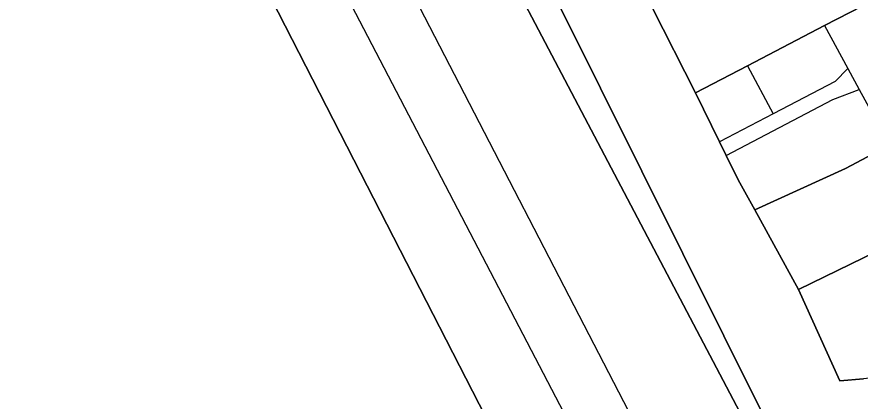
# Model space of a CAD drawing. Extents: x -263943 to -261149, y -1236934 to -1230686.
# Drawn here: x -262839.6 to -262772.3, y -1235932.8 to -1235902.1 of the extents above; entities that cross this region are included whole.
import ezdxf

# ---------------------------------------------------------------- set-up
doc = ezdxf.new("R2010")
doc.units = 0
for name, color, linetype in [('body_kn', 7, 'Continuous'), ('kladpar_hranice', 7, 'Continuous'), ('kladpar_plochy', 7, 'Continuous'), ('zappar_hrandruhpozemk', 7, 'Continuous'), ('zuob_linie', 7, 'Continuous'), ('zuob_plochy', 7, 'Continuous')]:
    doc.layers.add(name, color=color, linetype=linetype)

msp = doc.modelspace()

# ---------------------------------------------------------------- linework, layer by layer
at = {"layer": 'body_kn'}
for p, q in [((-262775.15, -1235902.79), (-262775.15, -1235902.79)), ((-262775.15, -1235902.79), (-262775.15, -1235902.79)), ((-262781.3, -1235905.99), (-262781.3, -1235905.99)), ((-262781.3, -1235905.99), (-262781.3, -1235905.99)), ((-262773.29, -1235906.22), (-262773.29, -1235906.22)), ((-262774.32, -1235907.25), (-262774.32, -1235907.25)), ((-262772.39, -1235907.89), (-262772.39, -1235907.89)), ((-262772.39, -1235907.89), (-262772.39, -1235907.89)), ((-262785.45, -1235908.15), (-262785.45, -1235908.15)), ((-262774.5, -1235908.69), (-262774.5, -1235908.69)), ((-262779.27, -1235909.84), (-262779.27, -1235909.84)), ((-262779.27, -1235909.84), (-262779.27, -1235909.84)), ((-262783.54, -1235912.07), (-262783.54, -1235912.07)), ((-262783.01, -1235913.16), (-262783.01, -1235913.16)), ((-262783.01, -1235913.16), (-262783.01, -1235913.16)), ((-262812.71, -1235913.51), (-262812.71, -1235913.51)), ((-262773.48, -1235914.2), (-262773.48, -1235914.2)), ((-262782.06, -1235915.11), (-262782.06, -1235915.11)), ((-262780.73, -1235917.51), (-262780.73, -1235917.51)), ((-262777.23, -1235923.86), (-262777.23, -1235923.86)), ((-262773.93, -1235931.17), (-262773.93, -1235931.17))]:
    msp.add_line(p, q, dxfattribs=at)
at = {"layer": 'kladpar_hranice'}
for points in [[(-262961.89, -1235578.6), (-262940.98, -1235618.73), (-262892.28, -1235710.47), (-262846.58, -1235803.11), (-262815.95, -1235861.66), (-262747.15, -1236000.03), (-262778.52, -1235940.15), (-262819.01, -1235863.09), (-262849.55, -1235804.29), (-262897.55, -1235711.48), (-262944.38, -1235620.51), (-262941.66, -1235619.02), (-262944.02, -1235614.14), (-262946.91, -1235615.57), (-262965.12, -1235580.37), (-262989.13, -1235534.1), (-262970.6, -1235526.27), (-262962.22, -1235520.35), (-262964.19, -1235560.08), (-262961.89, -1235578.6)], [(-262707.73, -1236150.88), (-262717.99, -1236121.07), (-262742.82, -1236057.73), (-262755.44, -1236025.13), (-262784.83, -1235967.96), (-262812.71, -1235913.51), (-262843.44, -1235853.52), (-262866.2, -1235809.08), (-262895.53, -1235751.97), (-262912.34, -1235720.17), (-262918.74, -1235723.18), (-262929.39, -1235728.18), (-262941.55, -1235698.09), (-262962.24, -1235644.69), (-262994.36, -1235576.33)], [(-262829.23, -1236194.7), (-262844.53, -1236106.63), (-262850.7, -1236071.61), (-262859.1, -1236024.25), (-262862.08, -1236007.46), (-262786.1, -1235970.21), (-262791.6, -1235961.47), (-262796.19, -1235954.16), (-262865.14, -1235990.21), (-262869.14, -1235967.65), (-262874.97, -1235935.23), (-262879.02, -1235912.99), (-262885, -1235878.61), (-262892.14, -1235836.25), (-262901.12, -1235783.44), (-262918.74, -1235723.18), (-262912.34, -1235720.17), (-262895.53, -1235751.97), (-262866.2, -1235809.08), (-262843.44, -1235853.52), (-262812.71, -1235913.51), (-262784.83, -1235967.96), (-262755.44, -1236025.13), (-262742.82, -1236057.73)], [(-262747.15, -1236000.03), (-262815.95, -1235861.66), (-262846.58, -1235803.11)], [(-262819.14, -1235843.32), (-262812.71, -1235855.73), (-262808.59, -1235862.78), (-262805.85, -1235867.46), (-262803.9, -1235871.79), (-262803.48, -1235872.71), (-262799.42, -1235881.73), (-262794.95, -1235889.91), (-262794.54, -1235890.67), (-262791.72, -1235895.83), (-262788.89, -1235901.38), (-262785.45, -1235908.15), (-262783.54, -1235912.07), (-262783.01, -1235913.16), (-262782.06, -1235915.11), (-262780.73, -1235917.51), (-262777.23, -1235923.86), (-262773.93, -1235931.17), (-262772.06, -1235931)], [(-262819.01, -1235863.09), (-262778.52, -1235940.15), (-262747.15, -1236000.03), (-262733.97, -1236030.65), (-262710.45, -1236085.53), (-262699.7, -1236119.81), (-262681.18, -1236174.94)], [(-262740.26, -1235897.23), (-262737.62, -1235895.89), (-262695.89, -1235876.33), (-262694.63, -1235883.12), (-262717.49, -1235894.34), (-262735.09, -1235903.03), (-262748.51, -1235909.69), (-262755.01, -1235912.91), (-262766.87, -1235918.8), (-262777.23, -1235923.86), (-262780.73, -1235917.51), (-262773.48, -1235914.2), (-262769.98, -1235912.34), (-262769.86, -1235912.28), (-262766.95, -1235917.19), (-262754.63, -1235911.2), (-262757, -1235906.53), (-262761.33, -1235908.72), (-262761.93, -1235908.21), (-262743.62, -1235898.93), (-262740.26, -1235897.23)], [(-262758.68, -1235894.22), (-262767.13, -1235898.62), (-262775.15, -1235902.79), (-262781.3, -1235905.99), (-262785.45, -1235908.15), (-262788.89, -1235901.38), (-262791.72, -1235895.83), (-262787.64, -1235893.89), (-262775.29, -1235887.44), (-262773.44, -1235886.47), (-262764.86, -1235881.99), (-262762.07, -1235887.51), (-262758.68, -1235894.22)], [(-262737.62, -1235895.89), (-262740.26, -1235897.23), (-262743.62, -1235898.93), (-262761.93, -1235908.21), (-262762.01, -1235908.13), (-262769.86, -1235912.28), (-262769.98, -1235912.34), (-262773.48, -1235914.2), (-262780.73, -1235917.51), (-262782.06, -1235915.11), (-262783.01, -1235913.16), (-262783.54, -1235912.07), (-262785.45, -1235908.15), (-262781.3, -1235905.99), (-262775.15, -1235902.79), (-262767.13, -1235898.62), (-262758.68, -1235894.22), (-262742.54, -1235886.21), (-262737.62, -1235895.89)], [(-262766.71, -1235930.42), (-262772.06, -1235931), (-262773.93, -1235931.17), (-262777.23, -1235923.86), (-262766.87, -1235918.8), (-262766.67, -1235919.21), (-262762.21, -1235928.15), (-262766.71, -1235930.42)]]:
    msp.add_lwpolyline(points, dxfattribs=at)
at = {"layer": 'kladpar_plochy'}
for points in [[(-262961.89, -1235578.6), (-262940.98, -1235618.73), (-262892.28, -1235710.47), (-262846.58, -1235803.11), (-262815.95, -1235861.66), (-262747.15, -1236000.03), (-262778.52, -1235940.15), (-262819.01, -1235863.09), (-262849.55, -1235804.29), (-262897.55, -1235711.48), (-262944.38, -1235620.51), (-262941.66, -1235619.02), (-262944.02, -1235614.14), (-262946.91, -1235615.57), (-262965.12, -1235580.37), (-262989.13, -1235534.1), (-262970.6, -1235526.27), (-262962.22, -1235520.35), (-262964.19, -1235560.08)], [(-262740.26, -1235897.23), (-262737.62, -1235895.89), (-262695.89, -1235876.33), (-262694.63, -1235883.12), (-262717.49, -1235894.34), (-262735.09, -1235903.03), (-262748.51, -1235909.69), (-262755.01, -1235912.91), (-262766.87, -1235918.8), (-262777.23, -1235923.86), (-262780.73, -1235917.51), (-262773.48, -1235914.2), (-262769.98, -1235912.34), (-262769.86, -1235912.28), (-262766.95, -1235917.19), (-262754.63, -1235911.2), (-262757, -1235906.53), (-262761.33, -1235908.72), (-262761.93, -1235908.21), (-262743.62, -1235898.93)], [(-262758.68, -1235894.22), (-262767.13, -1235898.62), (-262775.15, -1235902.79), (-262781.3, -1235905.99), (-262785.45, -1235908.15), (-262788.89, -1235901.38), (-262791.72, -1235895.83), (-262787.64, -1235893.89), (-262775.29, -1235887.44), (-262773.44, -1235886.47), (-262764.86, -1235881.99), (-262762.07, -1235887.51)], [(-262737.62, -1235895.89), (-262740.26, -1235897.23), (-262743.62, -1235898.93), (-262761.93, -1235908.21), (-262762.01, -1235908.13), (-262769.86, -1235912.28), (-262769.98, -1235912.34), (-262773.48, -1235914.2), (-262780.73, -1235917.51), (-262782.06, -1235915.11), (-262783.01, -1235913.16), (-262783.54, -1235912.07), (-262785.45, -1235908.15), (-262781.3, -1235905.99), (-262775.15, -1235902.79), (-262767.13, -1235898.62), (-262758.68, -1235894.22), (-262742.54, -1235886.21)], [(-262766.71, -1235930.42), (-262772.06, -1235931), (-262773.93, -1235931.17), (-262777.23, -1235923.86), (-262766.87, -1235918.8), (-262766.67, -1235919.21), (-262762.21, -1235928.15)]]:
    msp.add_lwpolyline(points, close=True, dxfattribs=at)
for points in [[(-262989.13, -1235534.1), (-262965.12, -1235580.37), (-262946.91, -1235615.57), (-262948.44, -1235616.25), (-262945.91, -1235621.18), (-262944.38, -1235620.51), (-262897.55, -1235711.48), (-262849.55, -1235804.29), (-262819.01, -1235863.09), (-262778.52, -1235940.15), (-262747.15, -1236000.03), (-262733.97, -1236030.65), (-262710.45, -1236085.53), (-262699.7, -1236119.81), (-262681.18, -1236174.94)], [(-262707.73, -1236150.88), (-262717.99, -1236121.07), (-262742.82, -1236057.73), (-262755.44, -1236025.13), (-262784.83, -1235967.96), (-262812.71, -1235913.51), (-262843.44, -1235853.52), (-262866.2, -1235809.08), (-262895.53, -1235751.97), (-262912.34, -1235720.17), (-262918.74, -1235723.18), (-262929.39, -1235728.18), (-262941.55, -1235698.09), (-262962.24, -1235644.69), (-262994.36, -1235576.33)], [(-262747.15, -1236000.03), (-262815.95, -1235861.66), (-262846.58, -1235803.11)], [(-262866.2, -1235809.08), (-262843.44, -1235853.52), (-262812.71, -1235913.51), (-262784.83, -1235967.96), (-262755.44, -1236025.13), (-262742.82, -1236057.73), (-262717.99, -1236121.07), (-262707.73, -1236150.88)], [(-262819.14, -1235843.32), (-262812.71, -1235855.73), (-262808.59, -1235862.78), (-262805.85, -1235867.46), (-262803.9, -1235871.79), (-262803.48, -1235872.71), (-262799.42, -1235881.73), (-262794.95, -1235889.91), (-262794.54, -1235890.67), (-262791.72, -1235895.83), (-262788.89, -1235901.38), (-262785.45, -1235908.15), (-262783.54, -1235912.07), (-262783.01, -1235913.16), (-262782.06, -1235915.11), (-262780.73, -1235917.51), (-262777.23, -1235923.86), (-262773.93, -1235931.17), (-262772.06, -1235931)]]:
    msp.add_lwpolyline(points, dxfattribs=at)
at = {"layer": 'zappar_hrandruhpozemk'}
for p, q in [((-262811.67, -1235893.15), (-262789.22, -1235936.64)), ((-262793.38, -1235938.67), (-262816, -1235895.17)), ((-262775.15, -1235902.79), (-262773.29, -1235906.22)), ((-262781.3, -1235905.99), (-262779.27, -1235909.84)), ((-262773.29, -1235906.22), (-262774.32, -1235907.25)), ((-262773.29, -1235906.22), (-262772.39, -1235907.89)), ((-262774.32, -1235907.25), (-262779.27, -1235909.84)), ((-262772.39, -1235907.89), (-262769.98, -1235912.34)), ((-262779.27, -1235909.84), (-262783.54, -1235912.07))]:
    msp.add_line(p, q, dxfattribs=at)
msp.add_lwpolyline([(-262783.01, -1235913.16), (-262774.5, -1235908.69), (-262772.39, -1235907.89)], dxfattribs=at)
at = {"layer": 'zuob_linie'}
for points in [[(-262989.13, -1235534.1), (-262965.12, -1235580.37), (-262946.91, -1235615.57), (-262944.02, -1235614.14), (-262941.66, -1235619.02), (-262944.38, -1235620.51), (-262897.55, -1235711.48), (-262849.55, -1235804.29), (-262819.01, -1235863.09), (-262778.52, -1235940.15), (-262747.15, -1236000.03), (-262733.97, -1236030.65), (-262710.45, -1236085.53), (-262699.7, -1236119.81), (-262681.18, -1236174.94)], [(-262681.18, -1236174.94), (-262699.7, -1236119.81), (-262710.45, -1236085.53), (-262733.97, -1236030.65), (-262747.15, -1236000.03), (-262778.52, -1235940.15), (-262819.01, -1235863.09), (-262849.55, -1235804.29), (-262897.55, -1235711.48), (-262944.38, -1235620.51), (-262941.66, -1235619.02), (-262944.02, -1235614.14), (-262946.91, -1235615.57), (-262965.12, -1235580.37), (-262989.13, -1235534.1)]]:
    msp.add_lwpolyline(points, dxfattribs=at)
at = {"layer": 'zuob_plochy'}
for points in [[(-262989.13, -1235534.1), (-262965.12, -1235580.37), (-262946.91, -1235615.57), (-262944.02, -1235614.14), (-262941.66, -1235619.02), (-262944.38, -1235620.51), (-262897.55, -1235711.48), (-262849.55, -1235804.29), (-262819.01, -1235863.09), (-262778.52, -1235940.15), (-262747.15, -1236000.03), (-262733.97, -1236030.65), (-262710.45, -1236085.53), (-262699.7, -1236119.81), (-262681.18, -1236174.94)], [(-262681.18, -1236174.94), (-262699.7, -1236119.81), (-262710.45, -1236085.53), (-262733.97, -1236030.65), (-262747.15, -1236000.03), (-262778.52, -1235940.15), (-262819.01, -1235863.09), (-262849.55, -1235804.29), (-262897.55, -1235711.48), (-262944.38, -1235620.51), (-262941.66, -1235619.02), (-262944.02, -1235614.14), (-262946.91, -1235615.57), (-262965.12, -1235580.37), (-262989.13, -1235534.1)]]:
    msp.add_lwpolyline(points, dxfattribs=at)

doc.saveas('drawing.dxf')
